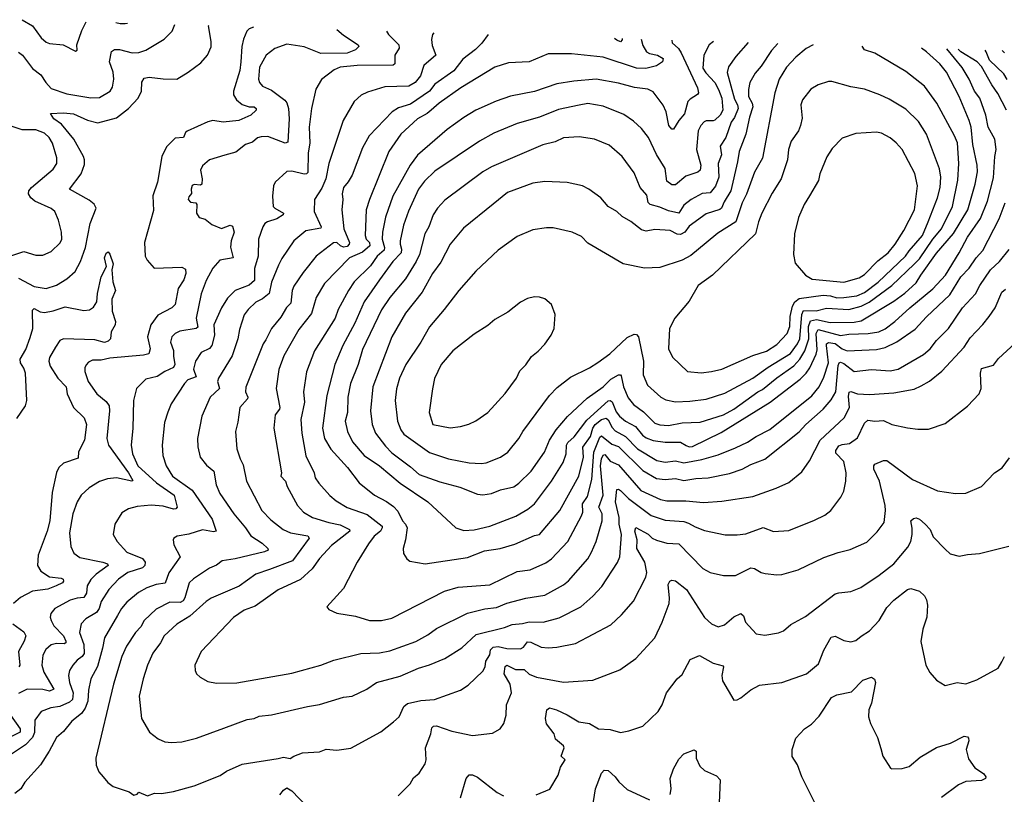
# Model space of a CAD drawing. Extents: x 1839239 to 1929705, y 762242 to 910352.
# Tile 347 of 429: x 1872961 to 1878688, y 904904 to 909411. Entities that reach past the tile are written whole.
import ezdxf

# ---------------------------------------------------------------- set-up
doc = ezdxf.new("R2010")
doc.units = 0

msp = doc.modelspace()

# ---------------------------------------------------------------- linework, layer by layer
at = {"layer": '0CON10XD'}
for points in [[(1872976.3, 909411.2), (1873035.3, 909375.3), (1873085.5, 909305), (1873115, 909279.5), (1873135, 909272.5), (1873213.3, 909265), (1873285, 909227.5), (1873296.2, 909233.8), (1873294.2, 909265), (1873321.9, 909348.1), (1873347.1, 909399.4)], [(1874806.6, 909353.3), (1874845, 909320.5), (1874930, 909265), (1874932.9, 909255), (1874914.7, 909235.3), (1874865, 909215.6), (1874713.7, 909213.7), (1874615, 909252.7), (1874515, 909267.9), (1874445, 909244.4), (1874394.6, 909205.4), (1874355.5, 909135), (1874349.4, 909065), (1874355.7, 909045), (1874372.5, 909025), (1874425, 909000.5), (1874503.5, 908943.5), (1874515, 908928), (1874524, 908895), (1874528, 908835), (1874520.9, 908699.1), (1874505, 908693.1), (1874405, 908730.7), (1874365, 908729.2), (1874345, 908723.1), (1874315, 908699.2), (1874275, 908685.6), (1874219.1, 908640.9), (1874155, 908622.5), (1874065, 908596.2), (1874025, 908560), (1874012.5, 908535), (1874022.5, 908485), (1874020, 908455), (1874012.3, 908447.7), (1873975, 908452.5), (1873964.4, 908445.6), (1873958.8, 908425), (1873961.1, 908398.9), (1873945, 908380.6), (1873940.4, 908365), (1873955, 908348.9), (1873986.2, 908346.2), (1873991.2, 908335), (1873989.2, 908285), (1874005, 908260), (1874039.5, 908249.5), (1874078.7, 908218.7), (1874135, 908195.5), (1874185, 908215.6), (1874199.1, 908209.1), (1874207.9, 908175), (1874191.2, 908125), (1874186.8, 908086.8), (1874202, 908025), (1874125, 908011.5), (1874084.4, 907965), (1874046, 907894), (1874016.2, 907815), (1873987, 907675), (1873997.9, 907622.1), (1873986.7, 907613.3), (1873891.7, 907598.3), (1873865.3, 907584.7), (1873845.7, 907565), (1873837.5, 907535), (1873855.3, 907485.3), (1873856.7, 907453.3), (1873863.4, 907405), (1873855, 907387.1), (1873805.6, 907365), (1873760.8, 907335), (1873695, 907319.4), (1873641.4, 907265), (1873622.2, 907195), (1873618.8, 907035), (1873609.3, 906935), (1873617.8, 906885), (1873648, 906815), (1873756.9, 906716.9), (1873860.4, 906645), (1873876.2, 906573.8), (1873870, 906565), (1873856.2, 906563.8), (1873795, 906581.2), (1873725, 906585.4), (1873645, 906579.1), (1873593.3, 906565), (1873555, 906540.8), (1873514.2, 906475), (1873504.2, 906415), (1873528.6, 906375), (1873585, 906313.6), (1873675, 906275.4), (1873690, 906255), (1873689.4, 906235), (1873675, 906222.3), (1873590, 906195), (1873536.2, 906155), (1873478.8, 906095), (1873435, 906025.6), (1873423.2, 905985), (1873407.4, 905962.6), (1873345.6, 905925), (1873319.5, 905895), (1873308.2, 905845), (1873333.3, 905775), (1873335.9, 905724.1), (1873325, 905705.3), (1873295.3, 905685), (1873270.5, 905655), (1873251.5, 905625), (1873244.6, 905595), (1873250.3, 905555), (1873272.6, 905495), (1873268.7, 905455), (1873250.3, 905439.7), (1873195, 905415.3), (1873142.9, 905407.1), (1873085.3, 905384.7), (1873050, 905335), (1873046.8, 905263.2), (1873035.2, 905235), (1872995, 905190.8), (1872913, 905137)], [(1875093.8, 909344.2), (1875105.6, 909325), (1875165.6, 909265), (1875168.1, 909245), (1875143.1, 909205), (1875142.9, 909155), (1875133.5, 909146.5), (1874925, 909144.7), (1874825, 909134.6), (1874791.3, 909118.7), (1874716.4, 909063.6), (1874683.6, 909006.4), (1874658.9, 908895), (1874644, 908785), (1874648.4, 908695), (1874639.1, 908635), (1874637.2, 908522.8), (1874630, 908515), (1874615, 908513.1), (1874545, 908530.5), (1874515, 908528.5), (1874448, 908465), (1874437.1, 908445), (1874431.4, 908385), (1874435.6, 908325), (1874445, 908313.5), (1874495.3, 908285.3), (1874494.4, 908275.6), (1874457.1, 908252.9), (1874402.1, 908235), (1874387.5, 908225), (1874376.1, 908205), (1874349.4, 908135), (1874348.5, 908035), (1874326.6, 907963.4), (1874326.5, 907893.5), (1874295, 907867.2), (1874215, 907835.6), (1874169.8, 907790.2), (1874135, 907734), (1874090.4, 907635), (1874094.2, 907575), (1874078.4, 907515), (1874065, 907497.9), (1874016.7, 907475), (1873982.9, 907425), (1873972.2, 907377.8), (1873987.4, 907332.6), (1873940, 907315), (1873918.8, 907295), (1873841.5, 907175), (1873823.2, 907126.8), (1873803, 907067), (1873790, 906935), (1873794.4, 906875), (1873812.7, 906815), (1873849.6, 906755), (1873963.5, 906673.5), (1874081.3, 906505), (1874104.4, 906435.6), (1874088.8, 906431.2), (1874025, 906442.7), (1873945, 906417.5), (1873876.7, 906405), (1873858.6, 906395), (1873853.3, 906385), (1873858.1, 906355), (1873895.5, 906285), (1873827.7, 906192.3), (1873807.5, 906132.5), (1873754.8, 906125.2), (1873700, 906105), (1873651.4, 906078.6), (1873585, 906021.1), (1873553.8, 905985), (1873530, 905945), (1873453.9, 905815), (1873443.7, 905755), (1873413.2, 905646.8), (1873375, 905576.2), (1873361, 905509), (1873356.7, 905445), (1873341.6, 905405), (1873320, 905375), (1873265, 905328.5), (1873215, 905268.6), (1873174.7, 905235.3), (1873133.1, 905155), (1873081.4, 905075), (1872990.6, 904975), (1872967.1, 904935), (1872932.4, 904907.6)], [(1872955, 909221.5), (1872978.2, 909205), (1873035, 909127.9), (1873085, 909090), (1873113.8, 909045), (1873145, 909011.1), (1873235, 908979.2), (1873375, 908955.5), (1873425, 908958.8), (1873487.8, 908995), (1873501.2, 909018.8), (1873507.9, 909065), (1873505.7, 909105), (1873484, 909165), (1873495, 909226.2), (1873513.2, 909236.8), (1873541.7, 909238.3), (1873615, 909218.2), (1873655, 909220.8), (1873695.7, 909234.3), (1873801.6, 909298.4), (1873848.1, 909345), (1873863.4, 909383.1)], [(1872955, 907906.2), (1873045, 907859.1), (1873115, 907847.1), (1873175, 907866.2), (1873235, 907902.5), (1873284.4, 907945), (1873315, 908004.2), (1873344.1, 908085), (1873371.8, 908225), (1873405.5, 908315), (1873395, 908337.5), (1873365, 908361.9), (1873250.6, 908425), (1873319.1, 908515), (1873337.6, 908567.6), (1873338.9, 908595), (1873332.7, 908615), (1873276.5, 908715), (1873205, 908803.2), (1873160, 908835), (1873140, 908865), (1873215, 908869.7), (1873275, 908863.3), (1873355, 908827.1), (1873415, 908810.9), (1873525, 908840.9), (1873593.8, 908895), (1873650.7, 908955), (1873670.3, 908995), (1873672, 909048), (1873685, 909071.4), (1873715, 909077.3), (1873795, 909066.7), (1873875, 909065.7), (1873942, 909105), (1874015, 909160), (1874053.5, 909205), (1874075, 909254), (1874075.7, 909285), (1874059.1, 909375), (1874060.6, 909376.9)], [(1874322, 909368.6), (1874295, 909358.5), (1874282.3, 909345), (1874263.1, 909296.9), (1874253.9, 909256.1), (1874246.6, 909166.6), (1874241.9, 909115), (1874204.3, 908995), (1874204.8, 908974.8), (1874221.5, 908945), (1874255, 908917.5), (1874295, 908903.5), (1874325, 908904.2), (1874337.1, 908895), (1874335.8, 908885), (1874305.3, 908854.7), (1874235, 908824.6), (1874145, 908814.5), (1874085, 908823.9), (1874055, 908816.6), (1873935, 908763.3), (1873925.4, 908754.6), (1873913.8, 908725), (1873865, 908721.9), (1873815, 908670.6), (1873788.5, 908615), (1873762.1, 908465), (1873735, 908386.2), (1873739, 908301), (1873686.5, 908115), (1873690.8, 908035), (1873702.2, 908012.2), (1873742.5, 907965), (1873905, 907970.8), (1873925, 907960), (1873927.8, 907935), (1873915, 907898), (1873882.7, 907847.3), (1873865.4, 907754.6), (1873846, 907735), (1873765, 907692.1), (1873723.6, 907636.4), (1873704.5, 907565), (1873720.4, 907495), (1873712.3, 907467.7), (1873681.1, 907458.9), (1873485, 907441.8), (1873435, 907430), (1873385, 907430.8), (1873360.9, 907419.1), (1873347, 907403), (1873339.2, 907385), (1873339.2, 907365), (1873359.2, 907305), (1873408.9, 907235), (1873465, 907189.1), (1873480.9, 907165), (1873482.9, 907135), (1873467.9, 906975), (1873477.3, 906935), (1873594.4, 906775), (1873619.5, 906730.5), (1873613.9, 906726.1), (1873525, 906745.2), (1873470.9, 906739.1), (1873425.4, 906724.6), (1873365, 906686.9), (1873319.4, 906645), (1873294.6, 906605.4), (1873270.9, 906535), (1873250.9, 906425), (1873258.6, 906345), (1873276.7, 906306.7), (1873311.7, 906281.7), (1873444.2, 906255), (1873472.5, 906245), (1873476.5, 906235), (1873405.4, 906185), (1873375.6, 906154.4), (1873352.8, 906117.2), (1873348.9, 906075), (1873335, 906048.2), (1873295, 906044.7), (1873255, 906032.8), (1873165.6, 905985), (1873142.5, 905955), (1873138.5, 905935), (1873143.6, 905915), (1873159.6, 905885), (1873215.7, 905825), (1873230, 905795), (1873228.5, 905785), (1873220, 905780), (1873175, 905780.7), (1873145, 905773.5), (1873112.7, 905747.3), (1873096.3, 905713.7), (1873090.4, 905655), (1873100.9, 905615), (1873159.5, 905515), (1873135, 905504.8), (1873095, 905514), (1873005, 905516.2), (1872955, 905490)], [(1873520.5, 909394), (1873545, 909389.5), (1873575, 909388.6), (1873587.4, 909391.8)], [(1875369.5, 909335.5), (1875363.1, 909325), (1875356.7, 909295), (1875361.1, 909261.1), (1875382.5, 909205), (1875312.5, 909145), (1875291.8, 909085), (1875261.2, 909045), (1875225, 909023.5), (1875085, 909019.6), (1874985, 908990), (1874947.4, 908972.6), (1874905.8, 908935), (1874842.7, 908825), (1874758.8, 908575), (1874741.6, 908485), (1874718.9, 908431.1), (1874675.5, 908364.5), (1874673.1, 908295), (1874714.2, 908205.8), (1874712.5, 908197.5), (1874625, 908181.8), (1874556.5, 908125), (1874485, 908020.6), (1874466.5, 907983.5), (1874425.7, 907884.3), (1874412.8, 907817.2), (1874372.8, 907787.2), (1874335, 907768.2), (1874289.6, 907725), (1874267, 907693), (1874239.1, 907609.1), (1874230.4, 907555), (1874197.9, 907455), (1874116.7, 907325), (1874112.5, 907305), (1874123.5, 907265), (1874068.5, 907215), (1874020.9, 907105), (1873995.6, 906975), (1873997.8, 906925), (1874011.1, 906865), (1874048.3, 906818.3), (1874090, 906785), (1874103.8, 906705), (1874125, 906654.4), (1874206.2, 906535), (1874275.4, 906455), (1874305, 906407.3), (1874372.1, 906365), (1874404.3, 906335), (1874406.2, 906325), (1874385, 906315.5), (1874215.3, 906274.7), (1874137.9, 906262.1), (1874105, 906236.9), (1874065, 906219.1), (1873971.5, 906158.5), (1873946.6, 906133.4), (1873922.5, 906047.5), (1873911.2, 906028.8), (1873895, 906019.3), (1873835, 906020.9), (1873755, 905981.5), (1873684.8, 905915.2), (1873665, 905877.8), (1873634.5, 905845), (1873582.3, 905765), (1873554.3, 905705.7), (1873506.7, 905545), (1873403.1, 905115), (1873405, 905072.5), (1873421.2, 905035), (1873446.2, 905005), (1873473, 904973), (1873505, 904950), (1873598.1, 904918.1), (1873625, 904898.5), (1873645, 904904.4), (1873655, 904916), (1873705, 904895.4), (1873745, 904910.8), (1873785, 904909.4), (1873855, 904919.2), (1873975, 904952.9), (1874127.3, 905012.7), (1874165, 905038.9), (1874255, 905080), (1874465, 905111.4), (1874495, 905120.6), (1874535, 905112.2), (1874555, 905125.8), (1874605.8, 905144.2), (1874705, 905150.6), (1874744.1, 905165.9), (1874805, 905160.8), (1874888, 905172), (1875062.6, 905267.4), (1875134.6, 905325.4), (1875168.6, 905355), (1875195.5, 905415), (1875217.1, 905432.9), (1875295, 905449.2), (1875374.5, 905455.5), (1875525, 905510), (1875570.3, 905539.7), (1875655, 905620), (1875668.8, 905645), (1875672.3, 905677.7), (1875695.8, 905715), (1875700, 905745), (1875715, 905759.2), (1875745, 905764.8), (1875795, 905752), (1875875, 905750), (1875890.9, 905759.1), (1875915, 905790.9), (1875935, 905788.2), (1875995, 905760.4), (1876035, 905756.5), (1876085, 905760), (1876195, 905782.2), (1876399.1, 905890.9), (1876462.6, 905947.4), (1876531.9, 906028.1), (1876602.4, 906167.6), (1876609.6, 906195), (1876596.8, 906255), (1876550.7, 906335), (1876552, 906385), (1876540, 906435), (1876545, 906455.7), (1876617.3, 906417.3), (1876640.6, 906395), (1876665, 906383.1), (1876725, 906365.4), (1876795, 906360.4), (1876935, 906217.8), (1876976.7, 906195), (1877055, 906177.5), (1877125, 906176.9), (1877215, 906221.1), (1877235, 906218.6), (1877273.3, 906195), (1877298.3, 906188.3), (1877365, 906180), (1877395, 906182.9), (1877489.4, 906210.6), (1877638.3, 906281.7), (1877721.2, 906311.2), (1877790.9, 906329.1), (1877888.9, 906371.1), (1877948.8, 906431.2), (1877988.9, 906485), (1877998.2, 906555), (1877996.1, 906585), (1877962.2, 906725), (1877929.1, 906795), (1877928.6, 906815), (1877935, 906825.8), (1877985, 906845.7), (1878005, 906847.1), (1878155, 906735.6), (1878300.3, 906670.3), (1878404.4, 906654.4), (1878465, 906655.8), (1878556.2, 906695), (1878631.2, 906775), (1878675.7, 906804.3), (1878719.1, 906860.9)], [(1875686.2, 909325.5), (1875648.5, 909275), (1875612.3, 909237.7), (1875538.1, 909181.9), (1875486.6, 909113.4), (1875375, 909036.8), (1875344, 908995), (1875235, 908919.7), (1875165, 908897.5), (1875126.9, 908875), (1874994.7, 908735.3), (1874954.6, 908665), (1874895, 908506), (1874872.6, 908467.4), (1874844.6, 908435), (1874837.5, 908397.5), (1874841.3, 908365), (1874835.9, 908305), (1874847.4, 908195), (1874879.7, 908115), (1874878.1, 908105), (1874865, 908092), (1874845, 908087.9), (1874826.8, 908095), (1874805, 908115.3), (1874786.5, 908113.5), (1874685, 908034.5), (1874609.4, 907940.6), (1874555, 907860), (1874545.4, 907835), (1874538.6, 907761.4), (1874513.3, 907736.7), (1874480.1, 907679.9), (1874425.3, 907614.7), (1874391.9, 907548.1), (1874377.3, 907525), (1874276.7, 907273.3), (1874273.8, 907245), (1874288.5, 907215), (1874286.9, 907205), (1874241.1, 907155), (1874230.9, 907069.1), (1874215.8, 907015), (1874224.4, 906915), (1874243.1, 906855), (1874260.7, 906820.7), (1874279.5, 906725), (1874369.5, 906555), (1874421.8, 906501.8), (1874493.9, 906443.9), (1874536.2, 906425), (1874637.9, 906407.9), (1874644.5, 906395), (1874548.5, 906261.5), (1874415, 906212.6), (1874335, 906184.6), (1874238.6, 906115), (1874074.2, 906045), (1874045, 906025.6), (1873950.1, 905939.9), (1873875, 905894.5), (1873800.6, 905825), (1873779.5, 905785), (1873735, 905724.2), (1873703.8, 905655), (1873679.1, 905575), (1873656.9, 905475), (1873668.8, 905345), (1873715.9, 905265.9), (1873765.9, 905225.9), (1873805, 905210), (1873845, 905205.8), (1873905, 905210), (1873988.9, 905231.1), (1874148.3, 905288.3), (1874285, 905340), (1874325, 905345.7), (1874355, 905358.1), (1874425, 905365.7), (1874635, 905415.6), (1874705, 905425.5), (1874845, 905470), (1874895, 905475.6), (1874980, 905515), (1875036.4, 905553.6), (1875175, 905591.2), (1875281.6, 905638.4), (1875345, 905656.9), (1875435, 905694.7), (1875533.3, 905756.7), (1875617.1, 905832.9), (1875780.8, 905875), (1875825, 905892.7), (1875885, 905897.4), (1875925, 905908.2), (1876005.3, 905905.3), (1876098.8, 905931.2), (1876225, 905995.6), (1876294.1, 906055.9), (1876346.7, 906113.3), (1876438.1, 906251.9), (1876452.5, 906285), (1876462.6, 906415), (1876448.5, 906475), (1876449, 906515), (1876426.9, 906605), (1876435, 906678), (1876445, 906679.4), (1876455, 906672.2), (1876502.2, 906625), (1876635, 906526.4), (1876715, 906499.1), (1876825, 906491.8), (1876851.4, 906481.4), (1876889.5, 906459.5), (1876945, 906439.5), (1877065, 906414.5), (1877135, 906413.3), (1877185, 906420), (1877285, 906456.7), (1877345, 906433.1), (1877435, 906438.1), (1877585, 906498.9), (1877645, 906528.6), (1877680, 906555), (1877737.6, 906632.4), (1877755, 906667.5), (1877767.1, 906725), (1877768.6, 906775), (1877755, 906841.2), (1877708, 906888), (1877708.7, 906905), (1877725, 906930.6), (1877745, 906940.2), (1877788.1, 906945), (1877835, 906978.9), (1877875, 907064.3), (1877895, 907081.1), (1877935, 907075.6), (1877985, 907078.5), (1878035, 907055.7), (1878125, 907035.7), (1878185, 907028), (1878248.3, 907028.3), (1878345, 907061.2), (1878475, 907162.5), (1878542.5, 907235), (1878554.4, 907265), (1878550, 907355), (1878555, 907382), (1878625, 907401.4), (1878655, 907440.5), (1878751.1, 907528.9)], [(1876577, 909297.4), (1876585, 909260.8), (1876607.2, 909225), (1876625, 909213.6), (1876671.4, 909205), (1876704.3, 909185), (1876700, 909165), (1876665, 909143.5), (1876602.5, 909127.5), (1876548.3, 909128.3), (1876355, 909193.3), (1876171.7, 909211.7), (1876035, 909213.1), (1875925, 909165.5), (1875805, 909160), (1875725, 909134.6), (1875526.9, 909015), (1875400.6, 908925), (1875355, 908885.4), (1875331.4, 908865), (1875275.5, 908835), (1875178.5, 908745), (1875107.8, 908645), (1874995, 908364.2), (1874976.8, 908305), (1874970.5, 908155), (1874975.8, 908135), (1874996.5, 908115), (1874998.4, 908095), (1874955, 908058.5), (1874880.4, 908025), (1874734.8, 907875.2), (1874686.5, 907795), (1874658.2, 907701.8), (1874585, 907608.1), (1874537.4, 907527.4), (1874498.5, 907455), (1874468.5, 907375), (1874453.6, 907265), (1874474.5, 907155), (1874473.1, 907145), (1874447.7, 907112.3), (1874438.7, 907035), (1874483.6, 906775), (1874480.5, 906755), (1874507.8, 906725), (1874517.8, 906695), (1874576.7, 906585), (1874611.4, 906545), (1874663.8, 906515), (1874758.6, 906485), (1874825, 906472), (1874879.4, 906445), (1874880.5, 906435), (1874775, 906350.9), (1874705, 906276.4), (1874662.1, 906215), (1874595, 906153.8), (1874465, 906094.5), (1874330.6, 905999.4), (1874267.5, 905975), (1874205, 905933.3), (1874016, 905735), (1873980, 905655), (1873982.5, 905625), (1873990, 905605), (1874011.2, 905585), (1874055, 905560.6), (1874105, 905551.1), (1874225, 905553.3), (1874545, 905608.8), (1874713.3, 905655), (1874787.5, 905685), (1874945, 905723.5), (1875055, 905727.5), (1875115, 905738.2), (1875265, 905793.9), (1875335, 905832.3), (1875385, 905867.9), (1875565, 905957.5), (1875667.3, 905982.7), (1875735, 905990.7), (1875794.8, 906015.2), (1875905, 906045.5), (1876015, 906062.9), (1876125, 906122.9), (1876153.6, 906146.4), (1876265.3, 906274.7), (1876286.9, 906313.1), (1876314.7, 906375.3), (1876349.2, 906495), (1876349.5, 906535), (1876330.7, 906575), (1876354.7, 906645), (1876339.6, 906815), (1876345, 906856.7), (1876355, 906877.1), (1876365, 906880.4), (1876395, 906842.7), (1876445, 906821.6), (1876575, 906671.2), (1876689, 906619), (1876725, 906612.1), (1876835, 906611.6), (1876938.3, 906601.7), (1877045, 906609.6), (1877225, 906636.7), (1877361.2, 906685), (1877435, 906718.1), (1877509.8, 906780.2), (1877556.1, 906843.9), (1877616.9, 906965), (1877756.8, 907095), (1877787.6, 907155), (1877781.5, 907218.5), (1877786.2, 907243.8), (1877795, 907247.9), (1877835, 907234), (1877905, 907230), (1878045, 907240.4), (1878165, 907261.2), (1878205, 907281.1), (1878252.5, 907307.5), (1878325, 907365.7), (1878454.3, 907505), (1878489.2, 907560.8), (1878563.4, 907636.6), (1878601.1, 907685), (1878635.5, 907735), (1878674.9, 907825.1), (1878695, 907842.7)], [(1876755.3, 909291.7), (1876756.7, 909276.7), (1876793.2, 909243.2), (1876808.7, 909218.7), (1876903.1, 909015), (1876910, 908985), (1876904.4, 908975), (1876860.4, 908949.6), (1876847.2, 908935), (1876827.6, 908862.4), (1876794.4, 908825), (1876765, 908774), (1876753.8, 908775), (1876737.8, 908795), (1876721.1, 908875), (1876705, 908914.2), (1876645, 908991.4), (1876615, 909007.3), (1876536.7, 909016.7), (1876445, 909042.7), (1876315, 909064.7), (1876185, 909053.8), (1876085, 909037.8), (1875955, 908993.8), (1875815.5, 908965.5), (1875732.3, 908937.7), (1875615.2, 908884.8), (1875545, 908842.1), (1875447.4, 908772.6), (1875275, 908621.9), (1875232.1, 908565), (1875130.8, 908385), (1875088.9, 908261.1), (1875071.4, 908175), (1875068.9, 908135), (1875083.8, 908085), (1875080.6, 908069.4), (1875041.2, 908035), (1875001.2, 907978.8), (1874907.5, 907885), (1874873.8, 907836.2), (1874812.8, 907725), (1874795.4, 907675), (1874676.7, 907485), (1874628.8, 907361.2), (1874611.6, 907245), (1874618, 907185), (1874596.2, 907085), (1874601.5, 907005), (1874625, 906873.8), (1874673.3, 906775), (1874680.4, 906745), (1874702.1, 906715), (1874765, 906643.3), (1874802.1, 906612.1), (1874865, 906573.2), (1874982.1, 906532.1), (1875068.9, 906465), (1875070, 906455), (1875059.2, 906435), (1875022.7, 906405), (1874989.1, 906360.9), (1874925, 906253.8), (1874845, 906101.2), (1874747.5, 905995), (1874759.3, 905979.3), (1874805, 905958.8), (1874915, 905940.8), (1874995, 905915.8), (1875065, 905914.4), (1875125, 905927.8), (1875432, 906085), (1875511.7, 906108.3), (1875695, 906122.9), (1875855, 906199.6), (1875929.6, 906210.4), (1876020.7, 906250.7), (1876055.3, 906274.7), (1876150.5, 906375), (1876230, 906525), (1876235.9, 906545), (1876235.6, 906594.4), (1876263.3, 906636.7), (1876288.3, 906735), (1876300, 906895), (1876335, 906981.5), (1876345, 906989.1), (1876405, 906941.1), (1876445, 906927.9), (1876585, 906787.6), (1876665, 906741.4), (1876715, 906735.2), (1876775, 906742.4), (1876825, 906728.9), (1876895, 906742), (1876965, 906745.9), (1877089.1, 906770.9), (1877164, 906795), (1877215, 906822.7), (1877295.8, 906854.2), (1877495, 907013.6), (1877534.3, 907055.7), (1877635.6, 907144.4), (1877681.5, 907198.5), (1877708.7, 907245), (1877721.5, 907398.5), (1877727.8, 907415), (1877735, 907418.4), (1877755, 907410.4), (1877815, 907364.7), (1877915, 907375.3), (1878025, 907368), (1878071.7, 907378.3), (1878217.8, 907462.2), (1878257.3, 907495), (1878295, 907543.5), (1878363.9, 907615), (1878445.5, 907735), (1878520.9, 907815), (1878545.4, 907865), (1878608.9, 907955), (1878660.6, 908005), (1878715.9, 908074.1)], [(1876465.1, 909300.9), (1876465, 909293.3), (1876455, 909282.9), (1876435, 909291.8), (1876421, 909302.3)], [(1876997.8, 909284.1), (1876971.5, 909265), (1876941.2, 909205), (1876935, 909129.2), (1876951.4, 909101.4), (1877004.8, 909044.8), (1877026.7, 909005), (1877045.2, 908955), (1877050.8, 908885), (1877035, 908855.4), (1877005, 908827.1), (1876995, 908822.2), (1876955, 908823.3), (1876942.9, 908817.1), (1876922.7, 908795), (1876908.2, 908765), (1876897.9, 908655), (1876924, 908565), (1876918.9, 908535), (1876905, 908524.6), (1876835, 908500), (1876775, 908450.5), (1876755, 908450), (1876725, 908472), (1876715.2, 908545.2), (1876665.9, 908625.9), (1876619.1, 908725), (1876577.7, 908777.7), (1876530.9, 908820.9), (1876475, 908860), (1876355, 908907.3), (1876265, 908923.9), (1876215, 908914.7), (1876095, 908888.5), (1875985, 908843.8), (1875855, 908806.5), (1875719.5, 908750.5), (1875634.8, 908705.2), (1875375, 908530), (1875315, 908471.8), (1875280.9, 908425), (1875223.5, 908296.5), (1875193.8, 908215), (1875174.7, 908125), (1875173.4, 908105), (1875182.5, 908075), (1875179.8, 908055), (1875131.2, 908005), (1875055, 907896.5), (1874965, 907768.9), (1874911.2, 907645), (1874841.6, 907515), (1874794.7, 907405), (1874748.2, 907225), (1874722.9, 907035), (1874733.9, 906975), (1874771.6, 906911.6), (1874868.5, 906805), (1874935, 906715.6), (1875025, 906644.6), (1875095, 906607.7), (1875135, 906577.8), (1875161.2, 906551.2), (1875188.2, 906495), (1875206.2, 906475), (1875214.6, 906455), (1875205.6, 906385), (1875191.5, 906335), (1875194.5, 906304.5), (1875213.2, 906273.2), (1875230.9, 906260.9), (1875320, 906245), (1875565, 906280.9), (1875665, 906319.6), (1875755, 906334.6), (1875840.9, 906359.1), (1875955, 906410), (1875985, 906416), (1876103.1, 906555), (1876213.6, 906755), (1876239.8, 906865), (1876236.9, 906923.1), (1876280.6, 906985), (1876295.9, 907035), (1876308.8, 907055), (1876345, 907084.5), (1876371.7, 907091.7), (1876383.3, 907083.3), (1876408, 907038), (1876425, 907019.4), (1876485.1, 906985.1), (1876555, 906913.2), (1876666.8, 906846.8), (1876715, 906837), (1876775, 906843.8), (1876825, 906831.9), (1876928.7, 906851.3), (1877025, 906880), (1877125, 906920.3), (1877195, 906952.3), (1877245, 906986.2), (1877325, 907027.3), (1877568.1, 907221.9), (1877612.5, 907275), (1877639, 907331), (1877665.2, 907415), (1877653.5, 907515), (1877654.9, 907525.1), (1877665, 907532.5), (1877705, 907527.3), (1877745, 907495.9), (1877775, 907484.2), (1877945, 907491.8), (1877996.2, 907503.8), (1878063.6, 907536.4), (1878169.6, 907610.4), (1878235, 907682.7), (1878370.8, 907809.2), (1878435.3, 907915), (1878484, 907965), (1878524.4, 908025.6), (1878562.8, 908067.2), (1878658.1, 908251.9), (1878693.6, 908346.4)], [(1877199, 909277.7), (1877127.5, 909197.5), (1877083.7, 909136.3), (1877077.1, 909102.9), (1877118.2, 908948.2), (1877136.3, 908915), (1877140, 908895), (1877118.1, 908841.9), (1877099.7, 908815), (1877068.4, 908725), (1877035.4, 908675), (1877043.5, 908625), (1877024.8, 908575), (1877028, 908495), (1877008.1, 908441.9), (1876977.1, 908402.9), (1876930.4, 908399.6), (1876866.9, 908365), (1876825, 908331.5), (1876795, 908285.5), (1876735, 908298.4), (1876685, 908320.7), (1876628, 908335), (1876617.5, 908347.5), (1876609.4, 908389.4), (1876569.6, 908435), (1876535, 908520), (1876465.7, 908615), (1876390.2, 908680.2), (1876305, 908715.5), (1876215, 908729.4), (1876125, 908723.6), (1876075, 908701.1), (1876005, 908683.8), (1875705, 908555.4), (1875655, 908526.2), (1875435, 908361.9), (1875391.9, 908315), (1875366.9, 908275), (1875341.8, 908205), (1875318.2, 908165), (1875286.6, 908045), (1875267.3, 908005), (1875205, 907903.5), (1875113.9, 907795), (1875065, 907723.1), (1874955, 907492.9), (1874930.6, 907405), (1874884.8, 907295), (1874870.6, 907215), (1874867.2, 907125), (1874854.5, 907075), (1874867.3, 907015), (1874897.3, 906955), (1874965.7, 906875.7), (1875055, 906814.7), (1875174, 906714), (1875334.3, 906605), (1875497.5, 906455), (1875545, 906438.5), (1875605, 906443.5), (1875695.3, 906464.7), (1875847.3, 906522.7), (1875917.2, 906562.8), (1875955, 906594.5), (1876054.8, 906725.2), (1876122.7, 906835), (1876139.4, 906885), (1876142.3, 906935), (1876149.5, 906950.5), (1876185.7, 906984.3), (1876259.8, 907080.2), (1876385, 907192.4), (1876395.2, 907195.2), (1876408.4, 907188.4), (1876429.8, 907129.8), (1876449.4, 907105), (1876485, 907075.8), (1876544, 907044), (1876584.2, 906994.2), (1876605, 906977.9), (1876645, 906962.9), (1876715, 906951.9), (1876805, 906953.5), (1876837, 906933), (1876855, 906926.2), (1876875, 906928.2), (1877041.6, 907008.4), (1877327.3, 907185), (1877500.6, 907319.4), (1877536.1, 907353.9), (1877557.6, 907385), (1877594.8, 907465.2), (1877599.3, 907490.7), (1877593.5, 907585), (1877605, 907608.5), (1877735, 907572.7), (1877785, 907581), (1877895.7, 907584.3), (1877958.8, 907595), (1877995, 907612.9), (1878052.3, 907655), (1878139.2, 907735), (1878271.8, 907845), (1878346.2, 907925), (1878426.7, 908055), (1878473.5, 908145), (1878550, 908255), (1878591.6, 908355), (1878625, 908490), (1878632.7, 908615), (1878641.1, 908655), (1878633.3, 908715), (1878595, 908785.8), (1878581.3, 908855), (1878546.1, 908955), (1878515.9, 908995), (1878484.8, 909064.8), (1878443.4, 909133.4), (1878398, 909188), (1878353.6, 909241.2)], [(1877371.7, 909272.2), (1877335, 909231.1), (1877275, 909140), (1877239.6, 909100.4), (1877209.2, 909045), (1877200.8, 909005), (1877200.7, 908965), (1877222.5, 908925), (1877226.1, 908905), (1877206.1, 908843.9), (1877185.3, 908745), (1877145.9, 908645), (1877137.2, 908585), (1877098.2, 908415), (1877059, 908351), (1877044, 908315), (1877033.3, 908306.7), (1876955, 908281.5), (1876855, 908208.8), (1876829.7, 908175), (1876805, 908161.4), (1876785, 908162.5), (1876744.6, 908184.6), (1876655, 908189.6), (1876605, 908181.2), (1876578.3, 908188.3), (1876516.5, 908236.5), (1876465, 908265.7), (1876434.5, 908294.5), (1876383.9, 908323.9), (1876340.8, 908375), (1876272, 908425), (1876235, 908444.3), (1876145, 908463.1), (1876015, 908469.4), (1875945, 908460), (1875798.8, 908405), (1875715, 908338.1), (1875542, 908198), (1875464.7, 908105.3), (1875410.6, 907999.4), (1875362.3, 907935), (1875301.8, 907825), (1875205, 907704.4), (1875125.4, 907565), (1875014.3, 907275.7), (1875000.8, 907135), (1875010.8, 907055), (1875030, 907005), (1875089, 906929), (1875125, 906891.1), (1875235, 906810), (1875285, 906764.2), (1875405, 906722.7), (1875521.3, 906691.3), (1875625, 906649.5), (1875655, 906646.4), (1875705, 906654.6), (1875758.8, 906675), (1875835, 906692.1), (1875865, 906713.5), (1875935.5, 906785), (1876012.9, 906895), (1876043.3, 906965), (1876080.8, 907025), (1876147.3, 907102.7), (1876261.9, 907208.1), (1876355, 907274.1), (1876400.2, 907319.8), (1876444.3, 907344.3), (1876455, 907345.6), (1876459.6, 907339.6), (1876473, 907275), (1876500.3, 907210.3), (1876531.7, 907171.7), (1876588.8, 907128.8), (1876655, 907063.9), (1876684.2, 907054.2), (1876735, 907049.8), (1876815, 907064.7), (1876919.1, 907069.1), (1877055, 907112.8), (1877115, 907144.8), (1877254.6, 907245), (1877281.6, 907258.4), (1877365, 907327.8), (1877465, 907396.2), (1877499.1, 907435), (1877528.8, 907485), (1877551.5, 907555), (1877550.3, 907625), (1877561.3, 907658.7), (1877596.5, 907666.5), (1877675, 907648.2), (1877815, 907650.5), (1877855, 907659.8), (1878045, 907772.5), (1878110.7, 907819.3), (1878175, 907880.8), (1878202.3, 907925), (1878295, 908051.8), (1878392.6, 908167.4), (1878475.4, 908304.6), (1878519.7, 908455), (1878531.9, 908525), (1878531.4, 908565), (1878504.7, 908685), (1878495.2, 908784.8), (1878484.8, 908825), (1878425.9, 908965), (1878351.8, 909105), (1878313.9, 909155), (1878236.2, 909225), (1878206.7, 909245.9)], [(1877576, 909265.8), (1877535, 909242.7), (1877475, 909193.5), (1877420.8, 909135), (1877378.8, 909065), (1877353.8, 908985), (1877281.2, 908605), (1877236, 908524), (1877188.6, 908395), (1877162.9, 908345), (1877126.6, 908235), (1877021.7, 908168.3), (1876955, 908112.2), (1876865, 908038.9), (1876815, 908012.2), (1876685, 907968.5), (1876595, 907965.6), (1876470.9, 907990.9), (1876265, 908111.4), (1876228.7, 908148.7), (1876175, 908175.7), (1876065, 908200.8), (1876025, 908200.8), (1875945, 908188), (1875855, 908150), (1875745, 908070.8), (1875615, 907948), (1875515.7, 907835), (1875430, 907725), (1875345.5, 907624.5), (1875294.5, 907535), (1875207.3, 907405), (1875171.2, 907325), (1875153.4, 907263.4), (1875145.5, 907195), (1875158.8, 907075), (1875177.8, 907025), (1875195, 906998.9), (1875345, 906893.3), (1875455, 906855.5), (1875575, 906832.5), (1875645, 906828.9), (1875675, 906833.3), (1875758.8, 906865), (1875800.8, 906895), (1875865.3, 906974.7), (1875887.1, 907015), (1876043.1, 907225), (1876088.3, 907271.7), (1876165, 907330.5), (1876275, 907384.6), (1876324.1, 907415.9), (1876393.3, 907466.7), (1876495, 907562.5), (1876535, 907580.8), (1876549.7, 907579.7), (1876560, 907565), (1876588.9, 907425), (1876588.5, 907345), (1876613.6, 907283.6), (1876690.6, 907215), (1876720.1, 907200.1), (1876775, 907187.9), (1876858.5, 907191.5), (1876955, 907203.3), (1877062.9, 907237.1), (1877226.5, 907325), (1877315, 907389), (1877445, 907468.9), (1877484.8, 907525), (1877498.7, 907555), (1877509.9, 907695), (1877521.2, 907718.8), (1877595, 907717.9), (1877655, 907732.3), (1877785, 907724.4), (1877856.2, 907745), (1877902, 907768), (1878035, 907865.2), (1878165, 907988.4), (1878195, 908020.2), (1878273, 908135), (1878323.9, 908195), (1878386.3, 908323.7), (1878417.7, 908477.7), (1878424.2, 908575), (1878415.3, 908695), (1878399.2, 908735), (1878295.5, 908925), (1878223.5, 909023.5), (1878115, 909108.9), (1877935, 909215.6), (1877875, 909236.4), (1877862.5, 909256.7)], [(1878700.4, 908885), (1878651.5, 908981.5), (1878615, 909031.5), (1878555, 909138.8), (1878530.8, 909165), (1878436.1, 909225), (1878420.3, 909239.1)], [(1878705, 909063.8), (1878685.9, 909095.9), (1878603.3, 909175), (1878583.8, 909225), (1878576.8, 909234.2)], [(1878689.1, 909219.1), (1878676.4, 909231)], [(1876925, 907355.4), (1876985, 907364.6), (1877045, 907376.7), (1877225, 907456.7), (1877305, 907482.5), (1877365, 907521.2), (1877425.3, 907585), (1877440.5, 907625), (1877443.4, 907683.4), (1877455.6, 907745), (1877470.1, 907769.9), (1877495, 907788.9), (1877635, 907808.5), (1877678, 907805), (1877715, 907793.3), (1877755.8, 907794.2), (1877830, 907805), (1877875, 907823.7), (1877955, 907883.8), (1878114.3, 908035), (1878135, 908066.7), (1878213.5, 908155), (1878245, 908234.2), (1878299.2, 908375), (1878315.4, 908435), (1878319.1, 908495), (1878312.4, 908542.4), (1878236.8, 908745), (1878188.5, 908818.5), (1878115, 908891.1), (1878018.1, 908948.1), (1877964.6, 908974.6), (1877875, 909006.7), (1877795, 909020), (1877685, 909051.2), (1877665, 909051.2), (1877605, 909032), (1877563.4, 909006.6), (1877514.7, 908945.3), (1877504.6, 908915), (1877512.8, 908837.2), (1877503.1, 908795), (1877490.6, 908765), (1877448.5, 908705), (1877434, 908656), (1877427.3, 908595), (1877390.6, 908485), (1877338.8, 908401.2), (1877278.9, 908285), (1877258.5, 908235), (1877240.4, 908165), (1876990.8, 907925), (1876908, 907865), (1876855, 907774), (1876771.9, 907675), (1876740.6, 907615), (1876734.5, 907495), (1876758.1, 907448.1), (1876845, 907364.4), (1876925, 907355.4)], [(1872815, 908006.2), (1872985, 908062.3), (1873055, 908041.5), (1873095, 908041.9), (1873145, 908063.1), (1873196.6, 908113.4), (1873206.8, 908135), (1873203.6, 908175), (1873186.5, 908245), (1873166.4, 908295), (1873145, 908312.7), (1873049.4, 908355), (1873025.6, 908375), (1873011.7, 908398.3), (1873014.3, 908415), (1873029.4, 908435), (1873155, 908541.1), (1873177.1, 908575), (1873176.8, 908606.8), (1873152.3, 908692.3), (1873132.7, 908725), (1873105, 908750.4), (1873055, 908770.6), (1872975, 908769.5), (1872905, 908793.8)], [(1877755, 907882.9), (1877845, 907909.2), (1877875, 907928.2), (1877952.2, 908007.8), (1878012.9, 908055), (1878053.4, 908105), (1878104.8, 908185.2), (1878166, 908305), (1878183.2, 908445), (1878167.1, 908517.1), (1878093.5, 908655), (1878060, 908695), (1878025, 908724.5), (1877975, 908750.6), (1877945, 908756.9), (1877825, 908749.4), (1877745, 908720.8), (1877687.6, 908662.4), (1877656.5, 908613.5), (1877615.6, 908515), (1877607.1, 908475), (1877554.7, 908385.3), (1877523.6, 908336.4), (1877490.5, 908259.5), (1877467.5, 908165), (1877461.4, 908045), (1877472.9, 907995), (1877532.9, 907925), (1877570.9, 907900.9), (1877755, 907882.9)], [(1872945, 907090.9), (1872994.6, 907165), (1873002.1, 907195), (1872994.3, 907355), (1872985, 907384.4), (1872966.1, 907415), (1872963.9, 907435), (1872997, 907493), (1873022.3, 907562.3), (1873037.3, 907615), (1873035, 907720), (1873045, 907730), (1873080.8, 907710.8), (1873105, 907707.5), (1873155, 907716.5), (1873225, 907740.2), (1873335, 907719.5), (1873367.3, 907722.7), (1873391.2, 907738.8), (1873409.8, 907770.2), (1873413, 907817), (1873434.4, 907915), (1873466.7, 907975), (1873454.4, 908025), (1873465, 908053.3), (1873475, 908060), (1873485, 908047.5), (1873505, 907990), (1873497.5, 907955), (1873502, 907885), (1873518.8, 907835), (1873496.2, 907785), (1873498.8, 907715), (1873518.8, 907655), (1873515.8, 907635), (1873494, 907595), (1873489.4, 907555), (1873475, 907540), (1873455, 907533.7), (1873399, 907549), (1873216.6, 907553.4), (1873194.5, 907545), (1873168.9, 907505), (1873133.9, 907445), (1873130.9, 907425), (1873138.5, 907395), (1873183.3, 907325), (1873231, 907275), (1873236.8, 907235), (1873273.2, 907155), (1873335.6, 907095), (1873349.5, 907055), (1873337.8, 906965), (1873303, 906897), (1873300.5, 906859.5), (1873215, 906831.4), (1873189.4, 906805), (1873175, 906776.2), (1873149.4, 906660.6), (1873135.9, 906495), (1873120, 906435), (1873067.9, 906295), (1873065.4, 906235.4), (1873085, 906202.5), (1873135, 906170), (1873201.7, 906161.7), (1873213.8, 906155), (1873215.6, 906145), (1873209.2, 906135), (1873173.2, 906116.8), (1873125, 906096.8), (1873035, 906085.3), (1872965, 906048.8), (1872924.4, 906015)], [(1875465, 907035.6), (1875525, 907044.4), (1875573.2, 907056.8), (1875615, 907077.1), (1875685, 907125.8), (1875785, 907236), (1875850, 907325), (1875871.2, 907368.8), (1875905, 907403.3), (1875938.3, 907451.7), (1875977.7, 907482.3), (1876015, 907522.5), (1876052.5, 907575), (1876070, 907615), (1876076.7, 907695), (1876053.6, 907753.6), (1876016.1, 907786.1), (1875985, 907796.7), (1875955, 907798.8), (1875915, 907788), (1875875, 907767.5), (1875800.9, 907709.1), (1875725, 907665.8), (1875685, 907632), (1875605, 907582.2), (1875480.6, 907485), (1875413.1, 907405), (1875373.9, 907323.9), (1875363, 907263), (1875342.9, 907125), (1875364.2, 907055), (1875465, 907035.6)], [(1875163.3, 904895), (1875233.3, 904965), (1875251.2, 904998.8), (1875284.1, 905025.9), (1875319.1, 905080.9), (1875325.6, 905105), (1875320.8, 905175), (1875351.8, 905255), (1875358.9, 905291.1), (1875368.9, 905301.1), (1875385, 905302.5), (1875475, 905271.2), (1875595.4, 905245.4), (1875710.6, 905259.4), (1875756.2, 905285), (1875778, 905315), (1875791.4, 905365), (1875793.5, 905425), (1875821.8, 905495), (1875814.6, 905545), (1875778.4, 905605), (1875785, 905646.7), (1875795, 905654.4), (1875845, 905630.3), (1875895, 905630), (1875925, 905603.3), (1875966.7, 905585), (1876125, 905556.5), (1876295, 905568.6), (1876451.2, 905628.8), (1876545, 905694.2), (1876655.8, 905815), (1876697.8, 905905), (1876739.1, 906015), (1876741.5, 906045), (1876733.1, 906125), (1876743.8, 906145), (1876755, 906150), (1876775, 906145.7), (1876840.6, 906095), (1876945, 905932.9), (1876985, 905895.8), (1877025, 905877.5), (1877060.5, 905889.5), (1877114.4, 905935.6), (1877155, 905955.7), (1877172.2, 905942.2), (1877183.5, 905905), (1877245, 905838.1), (1877295, 905830), (1877375, 905843.1), (1877403.8, 905855), (1877447.4, 905892.6), (1877531.7, 905938.3), (1877705, 906069.4), (1877725, 906076.5), (1877795, 906083.1), (1877853.7, 906106.3), (1877961.2, 906178.8), (1878045, 906244.4), (1878127.9, 906342.1), (1878144.5, 906375), (1878151.6, 906415), (1878152.4, 906452.4), (1878144.4, 906495.6), (1878160.5, 906509.5), (1878175, 906511.8), (1878195, 906505.4), (1878228.5, 906475), (1878256.5, 906445), (1878275, 906402.9), (1878345, 906330), (1878373, 906303), (1878425, 906290), (1878475, 906300), (1878545, 906304.2), (1878715, 906347.1)], [(1875965, 904900), (1876045, 904934), (1876092.9, 905015), (1876107.4, 905062.6), (1876133.6, 905105), (1876110, 905125), (1876128.6, 905175), (1876125.3, 905185), (1876076.9, 905225), (1876070, 905255), (1876025, 905313.3), (1876020, 905345), (1876028, 905395), (1876042.5, 905407.5), (1876084, 905395), (1876146.1, 905366.1), (1876214, 905325), (1876275, 905316.5), (1876327.5, 905285), (1876395, 905280.6), (1876455, 905264.4), (1876505, 905272.9), (1876585, 905300.8), (1876675.7, 905385), (1876697.8, 905425), (1876723.1, 905495), (1876784.6, 905575.4), (1876815, 905601.2), (1876862.1, 905687.9), (1876915, 905711.2), (1876995, 905666.5), (1877052.3, 905652.3), (1877056, 905645), (1877044.5, 905595), (1877050, 905565), (1877115, 905452.5), (1877135, 905453.8), (1877155.7, 905464.3), (1877215, 905512), (1877265, 905538.6), (1877395, 905554.5), (1877538, 905605), (1877607.6, 905662.4), (1877638.2, 905741.7), (1877681.9, 905818.1), (1877705, 905824.3), (1877755, 905798), (1877795, 905790.8), (1877825, 905798), (1877855, 905824), (1877905, 905854.3), (1877960, 905915), (1878005, 905991.1), (1878045, 906032.9), (1878125, 906095.7), (1878145, 906100.8), (1878195, 906086.7), (1878225, 906058.8), (1878235.7, 906035), (1878241.4, 906005), (1878237.8, 905935), (1878215.5, 905865), (1878203, 905793), (1878231.2, 905655), (1878255, 905612.5), (1878295, 905567.5), (1878345, 905537.5), (1878415, 905553.8), (1878465, 905546.7), (1878529.5, 905570.5), (1878652.3, 905637.7), (1878673.8, 905675), (1878688.8, 905705)], [(1872921.9, 905895), (1872985, 905850), (1872996.4, 905825), (1872987.6, 905795), (1872954.1, 905735), (1872961.2, 905655), (1872956.9, 905645)], [(1877587.1, 904855), (1877511.5, 905005), (1877485.8, 905075), (1877454.3, 905124.3), (1877454.2, 905165), (1877475, 905230), (1877526, 905285), (1877567.8, 905312.2), (1877611.1, 905358.9), (1877683.6, 905466.4), (1877715, 905482.5), (1877799.8, 905500.2), (1877865, 905567.5), (1877915.9, 905585.9), (1877934.1, 905574.1), (1877939.2, 905555), (1877916.5, 905435), (1877900.6, 905395), (1877899.4, 905355), (1877910, 905315), (1877950, 905235), (1877970, 905170), (1877982, 905125), (1878026.1, 905056.1), (1878035, 905051.2), (1878095, 905054.2), (1878135, 905065.6), (1878199.7, 905120.3), (1878295, 905175.4), (1878375, 905201.8), (1878455, 905241.9), (1878475, 905237.5), (1878480.3, 905230.3), (1878482.5, 905215), (1878466.7, 905165), (1878479.3, 905109.3), (1878517.4, 905057.4), (1878568.1, 905025), (1878580.8, 905005), (1878580, 904995), (1878555, 904984.5), (1878465, 904978.5), (1878421.3, 904958.7), (1878324, 904886)], [(1872908, 905365), (1872964.1, 905285), (1872963.5, 905265), (1872825, 905194.8)], [(1876745, 904902.5), (1876751.1, 904935), (1876744.6, 904995), (1876765, 905052), (1876795, 905108.8), (1876825, 905140), (1876885, 905163.3), (1876896.7, 905155), (1876895.8, 905115), (1876917.6, 905067.6), (1876945, 905041.4), (1877015, 905011.2), (1877035, 904987.5), (1877029.1, 904855)], [(1875525.9, 904884.1), (1875557.5, 904995), (1875575, 905018), (1875595, 905017.1), (1875625, 905004.5), (1875738.8, 904915), (1875775, 904894.2)], [(1876292.5, 904825), (1876310.8, 904935), (1876345, 905027.5), (1876360, 905045), (1876385, 905043.3), (1876425, 905006.2), (1876445.6, 904975.6), (1876495, 904931.2), (1876625, 904872)], [(1874475, 904900.4), (1874495, 904928.1), (1874515, 904941.1), (1874545, 904924.5), (1874630, 904835)]]:
    msp.add_lwpolyline(points, dxfattribs=at)

doc.saveas('drawing.dxf')
